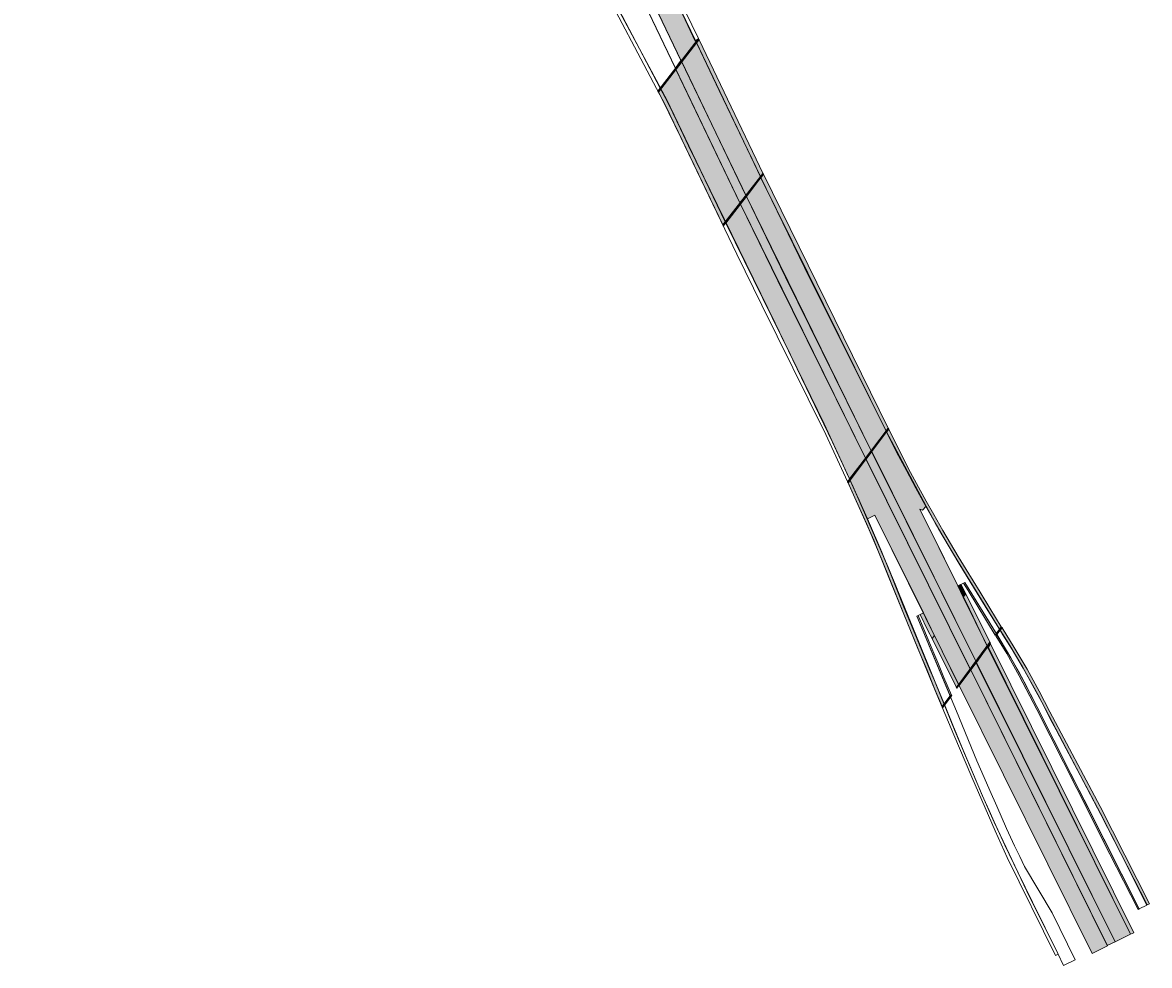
# Model space of a CAD drawing. Extents: x 2356431 to 2371438, y 6972864 to 6982525.
# Drawn here: x 2370132.8 to 2370274.6, y 6980000 to 6980118.7 of the extents above; entities that cross this region are included whole.
import ezdxf

# ---------------------------------------------------------------- set-up
doc = ezdxf.new("R2010")
doc.units = 0
doc.header["$LTSCALE"] = 5.6
for name, color, linetype, lineweight in [('10', 7, 'Continuous', 13), ('11', 7, 'Continuous', 13), ('12', 7, 'Continuous', 13)]:
    doc.layers.add(name, color=color, linetype=linetype, lineweight=lineweight)

msp = doc.modelspace()

# ---------------------------------------------------------------- hatches: boundary and pattern name
at = {"layer": '10'}
for points in [[(2370215.716, 6980113.862), (2370199.936, 6980146.865), (2370202.514, 6980147.732), (2370209.054, 6980134.077), (2370209.637, 6980134.316), (2370213.664, 6980124.451), (2370217.596, 6980116.282)], [(2370223.905, 6980096.797), (2370215.716, 6980113.862), (2370217.596, 6980116.282), (2370225.749, 6980099.174)], [(2370221.317, 6980093.444), (2370214.359, 6980108.004), (2370213.073, 6980110.453), (2370214.987, 6980112.919), (2370223.151, 6980095.844)], [(2370241.497, 6980067.261), (2370225.749, 6980099.173), (2370226.076, 6980099.604), (2370241.77, 6980067.636)], [(2370239.632, 6980064.801), (2370228.825, 6980086.66), (2370223.905, 6980096.797), (2370225.749, 6980099.174), (2370231.242, 6980087.86), (2370238.38, 6980073.47), (2370241.496, 6980067.261)], [(2370238.913, 6980063.873), (2370223.151, 6980095.844), (2370223.905, 6980096.797), (2370239.633, 6980064.8)], [(2370236.902, 6980061.251), (2370233.702, 6980068.17), (2370229.452, 6980076.881), (2370221.317, 6980093.444), (2370223.151, 6980095.844), (2370227.857, 6980086.181), (2370238.913, 6980063.873)], [(2370252.879, 6980038.125), (2370239.632, 6980064.801), (2370241.496, 6980067.261), (2370246.523, 6980057.812), (2370246.095, 6980057.317), (2370245.725, 6980057.445), (2370251.973, 6980044.835), (2370254.266, 6980040.087)], [(2370250.683, 6980035.236), (2370240.076, 6980056.676), (2370239.146, 6980056.22), (2370236.902, 6980061.251), (2370238.913, 6980063.873), (2370252.138, 6980037.204)], [(2370274.335, 6980007.604), (2370268.531, 6980019.001), (2370261.097, 6980033.153), (2370258.671, 6980037.593), (2370256.941, 6980040.492), (2370255.864, 6980042.185), (2370256.093, 6980042.497), (2370257.625, 6980040.001), (2370259.242, 6980037.272), (2370260.752, 6980034.541), (2370262.122, 6980031.907), (2370268.426, 6980020.01), (2370274.641, 6980007.757)], [(2370273.206, 6980007.029), (2370271.356, 6980010.64), (2370269.657, 6980014.004), (2370265.495, 6980022.261), (2370260.454, 6980032.214), (2370258.257, 6980036.469), (2370256.677, 6980039.247), (2370255.322, 6980041.508), (2370255.427, 6980041.636), (2370257.184, 6980038.715), (2370258.696, 6980036.011), (2370260.474, 6980032.609), (2370273.359, 6980007.094)], [(2370270.33, 6980002.961), (2370252.879, 6980038.125), (2370254.266, 6980040.087), (2370272.267, 6980003.917)], [(2370272.267, 6980003.918), (2370254.375, 6980040.022), (2370254.646, 6980040.49), (2370272.686, 6980004.102)], [(2370267.442, 6980001.489), (2370250.678, 6980035.243), (2370252.142, 6980037.195), (2370269.37, 6980002.465)], [(2370269.335, 6980002.482), (2370252.163, 6980037.196), (2370252.847, 6980038.095), (2370270.341, 6980002.973)]]:
    msp.add_hatch(color=256, dxfattribs=at).paths.add_polyline_path(points)
at = {"layer": '12'}
for points in [[(2370212.767, 6980110.084), (2370217.863, 6980116.644), (2370217.969, 6980116.561), (2370212.835, 6980109.952)], [(2370217.948, 6980116.535), (2370226.023, 6980099.645), (2370225.97, 6980099.686), (2370225.681, 6980099.316), (2370222.497, 6980105.962), (2370220.499, 6980110.154), (2370218.129, 6980115.094), (2370217.64, 6980116.138)], [(2370215.792, 6980113.76), (2370215.045, 6980112.797), (2370223.105, 6980095.991), (2370223.845, 6980096.948)], [(2370220.941, 6980093.214), (2370221.249, 6980093.609), (2370214.167, 6980108.399), (2370213.137, 6980110.342), (2370212.835, 6980109.952), (2370213.771, 6980108.187)], [(2370220.993, 6980093.059), (2370220.941, 6980093.214), (2370225.97, 6980099.686), (2370226.075, 6980099.604)], [(2370236.656, 6980060.876), (2370241.749, 6980067.618), (2370241.856, 6980067.537), (2370236.72, 6980060.735)], [(2370241.837, 6980067.511), (2370243.971, 6980063.207), (2370244.568, 6980062.067), (2370245.329, 6980060.661), (2370246.554, 6980058.461), (2370247.496, 6980056.78), (2370248.643, 6980054.743), (2370249.591, 6980053.119), (2370250.563, 6980051.486), (2370251.567, 6980049.851), (2370253.314, 6980046.984), (2370254.538, 6980044.966), (2370255.992, 6980042.643), (2370256.044, 6980042.564), (2370255.989, 6980042.604), (2370255.771, 6980042.309), (2370252.026, 6980048.399), (2370250.561, 6980050.808), (2370249.201, 6980053.106), (2370247.674, 6980055.71), (2370246.626, 6980057.569), (2370245.245, 6980060.065), (2370244.044, 6980062.31), (2370242.818, 6980064.63), (2370241.54, 6980067.122)], [(2370252.439, 6980037.826), (2370252.799, 6980038.311), (2370239.711, 6980064.712), (2370238.982, 6980063.735), (2370252.075, 6980037.331)], [(2370248.547, 6980032.584), (2370247.645, 6980034.738), (2370246.655, 6980037.15), (2370245.506, 6980039.899), (2370244.465, 6980042.389), (2370243.636, 6980044.424), (2370241.021, 6980050.966), (2370239.011, 6980055.626), (2370237.556, 6980058.861), (2370236.72, 6980060.735), (2370236.967, 6980061.058), (2370237.728, 6980059.373), (2370238.089, 6980058.567), (2370240.122, 6980053.973), (2370242.654, 6980047.975), (2370243.714, 6980045.211), (2370244.881, 6980042.342), (2370245.825, 6980040.083), (2370246.777, 6980037.789), (2370247.663, 6980035.657), (2370248.801, 6980032.941)], [(2370255.238, 6980041.593), (2370251.824, 6980047.178), (2370251.254, 6980048.131), (2370251.406, 6980048.207), (2370255.393, 6980041.729)], [(2370251.519, 6980046.77), (2370250.929, 6980047.965), (2370250.521, 6980047.767), (2370251.213, 6980046.354)], [(2370251.519, 6980046.77), (2370254.596, 6980040.589), (2370254.526, 6980040.635), (2370254.233, 6980040.234), (2370251.213, 6980046.354)], [(2370246.877, 6980040.828), (2370245.54, 6980044.042), (2370245.38, 6980043.961), (2370249.546, 6980033.935), (2370249.637, 6980033.96), (2370249.709, 6980034.026), (2370248.779, 6980036.242), (2370247.99, 6980038.152), (2370247.512, 6980039.297)], [(2370247.568, 6980041.538), (2370247.18, 6980042.35), (2370246.183, 6980044.366), (2370245.779, 6980044.162), (2370246.766, 6980042.16), (2370247.273, 6980041.148)], [(2370255.346, 6980041.513), (2370256.097, 6980042.523), (2370255.989, 6980042.604), (2370255.238, 6980041.593)], [(2370250.624, 6980035.383), (2370247.568, 6980041.538), (2370247.273, 6980041.148), (2370250.337, 6980034.986)], [(2370250.417, 6980034.88), (2370254.635, 6980040.555), (2370254.526, 6980040.635), (2370250.307, 6980034.96)], [(2370248.607, 6980032.439), (2370249.751, 6980033.986), (2370249.647, 6980034.068), (2370248.547, 6980032.584)]]:
    msp.add_hatch(color=256, dxfattribs=at).paths.add_polyline_path(points)

# ---------------------------------------------------------------- linework, layer by layer
at = {"layer": '10'}
for points in [[(2370214.987, 6980112.956), (2370132.81, 6980284.523), (2370134.438, 6980285.294), (2370139.366, 6980274.668), (2370157.698, 6980234.978), (2370166.956, 6980215.774), (2370215.658, 6980113.905)], [(2370217.447, 6980116.348), (2370214.01, 6980123.754), (2370211.384, 6980129.915), (2370209.06, 6980135.766), (2370203.644, 6980149.136), (2370201.537, 6980154.341), (2370198.632, 6980160.765), (2370190.019, 6980178.707), (2370186.525, 6980186.126), (2370184.253, 6980191.261), (2370182.638, 6980195.26), (2370182.98, 6980195.278), (2370185.209, 6980189.822), (2370186.949, 6980186.076), (2370198.918, 6980160.892), (2370200.717, 6980157.025), (2370201.981, 6980154.045), (2370204.013, 6980148.992), (2370207.415, 6980140.74), (2370211.537, 6980130.413), (2370213.762, 6980125.169), (2370217.877, 6980116.688)], [(2370213.073, 6980110.453), (2370207.848, 6980120.342), (2370199.095, 6980138.541), (2370194.976, 6980147.106), (2370194.146, 6980148.845), (2370192.122, 6980152.989), (2370188.917, 6980159.185), (2370189.656, 6980159.529), (2370185.011, 6980169.279), (2370187.445, 6980170.445), (2370196.052, 6980152.471), (2370214.987, 6980112.919)], [(2370215.716, 6980113.862), (2370199.936, 6980146.865), (2370202.514, 6980147.732), (2370209.054, 6980134.077), (2370209.637, 6980134.316), (2370213.664, 6980124.451), (2370217.596, 6980116.282)], [(2370223.905, 6980096.797), (2370215.716, 6980113.862), (2370217.596, 6980116.282), (2370225.749, 6980099.174)], [(2370221.317, 6980093.444), (2370214.359, 6980108.004), (2370213.073, 6980110.453), (2370214.987, 6980112.919), (2370223.151, 6980095.844)], [(2370241.497, 6980067.261), (2370225.749, 6980099.173), (2370226.076, 6980099.604), (2370241.77, 6980067.636)], [(2370239.632, 6980064.801), (2370228.825, 6980086.66), (2370223.905, 6980096.797), (2370225.749, 6980099.174), (2370231.242, 6980087.86), (2370238.38, 6980073.47), (2370241.496, 6980067.261)], [(2370238.913, 6980063.873), (2370223.151, 6980095.844), (2370223.905, 6980096.797), (2370239.633, 6980064.8)], [(2370236.902, 6980061.251), (2370233.702, 6980068.17), (2370229.452, 6980076.881), (2370221.317, 6980093.444), (2370223.151, 6980095.844), (2370227.857, 6980086.181), (2370238.913, 6980063.873)], [(2370252.879, 6980038.125), (2370239.632, 6980064.801), (2370241.496, 6980067.261), (2370246.523, 6980057.812), (2370246.095, 6980057.317), (2370245.725, 6980057.445), (2370251.973, 6980044.835), (2370254.266, 6980040.087)], [(2370250.683, 6980035.236), (2370240.076, 6980056.676), (2370239.146, 6980056.22), (2370236.902, 6980061.251), (2370238.913, 6980063.873), (2370252.138, 6980037.204)], [(2370274.335, 6980007.604), (2370268.531, 6980019.001), (2370261.097, 6980033.153), (2370258.671, 6980037.593), (2370256.941, 6980040.492), (2370255.864, 6980042.185), (2370256.093, 6980042.497), (2370257.625, 6980040.001), (2370259.242, 6980037.272), (2370260.752, 6980034.541), (2370262.122, 6980031.907), (2370268.426, 6980020.01), (2370274.641, 6980007.757)], [(2370273.206, 6980007.029), (2370271.356, 6980010.64), (2370269.657, 6980014.004), (2370265.495, 6980022.261), (2370260.454, 6980032.214), (2370258.257, 6980036.469), (2370256.677, 6980039.247), (2370255.322, 6980041.508), (2370255.427, 6980041.636), (2370257.184, 6980038.715), (2370258.696, 6980036.011), (2370260.474, 6980032.609), (2370273.359, 6980007.094)], [(2370270.33, 6980002.961), (2370252.879, 6980038.125), (2370254.266, 6980040.087), (2370272.267, 6980003.917)], [(2370272.267, 6980003.918), (2370254.375, 6980040.022), (2370254.646, 6980040.49), (2370272.686, 6980004.102)], [(2370267.442, 6980001.489), (2370250.678, 6980035.243), (2370252.142, 6980037.195), (2370269.37, 6980002.465)], [(2370269.335, 6980002.482), (2370252.163, 6980037.196), (2370252.847, 6980038.095), (2370270.341, 6980002.973)]]:
    msp.add_lwpolyline(points, close=True, dxfattribs=at)
msp.add_lwpolyline([(2370207.474, 6980120.087), (2370210.61, 6980114.115), (2370213.407, 6980108.876), (2370215.67, 6980104.224), (2370222.708, 6980089.532), (2370225.858, 6980083.118), (2370231.695, 6980071.327), (2370233.913, 6980066.855), (2370236.617, 6980060.94), (2370239.947, 6980053.523), (2370241.769, 6980049.036), (2370244.202, 6980043.077), (2370247.888, 6980034.118), (2370250.039, 6980029.007), (2370252.274, 6980023.685), (2370255.206, 6980016.939), (2370256.749, 6980013.571), (2370262.805, 6980001.231), (2370263.131, 6980001.391), (2370259.581, 6980008.528), (2370255.089, 6980018.037), (2370253.637, 6980021.36), (2370250.206, 6980029.441), (2370247.023, 6980037.198), (2370241.704, 6980050.22), (2370237.363, 6980060.242), (2370234.756, 6980065.869), (2370227.544, 6980080.871), (2370216.631, 6980103.18), (2370213.967, 6980108.785), (2370212.599, 6980111.387), (2370207.976, 6980120.023)], dxfattribs=at)
at = {"layer": '11'}
for points in [[(2370239.146, 6980056.22), (2370240.076, 6980056.676), (2370246.183, 6980044.366), (2370245.38, 6980043.961), (2370246.037, 6980042.36), (2370247.144, 6980039.744), (2370249.138, 6980034.914), (2370250.349, 6980031.996), (2370252.928, 6980025.765), (2370253.836, 6980023.669), (2370254.543, 6980021.997), (2370255.414, 6980020.03), (2370256.657, 6980017.249), (2370257.675, 6980015.05), (2370258.307, 6980013.719), (2370258.934, 6980012.46), (2370262.378, 6980006.632), (2370265.297, 6980000.683), (2370263.832, 6979999.988), (2370263.101, 6980001.504), (2370259.91, 6980007.972), (2370258.108, 6980011.659), (2370256.459, 6980015.115), (2370255.082, 6980018.078), (2370254.462, 6980019.509), (2370253.604, 6980021.447), (2370252.496, 6980024.037), (2370251.208, 6980027.11), (2370249.902, 6980030.253), (2370248.835, 6980032.824), (2370247.566, 6980035.873), (2370246.958, 6980037.31), (2370245.403, 6980041.081), (2370243.662, 6980045.324), (2370242.227, 6980048.919), (2370240.974, 6980052.04)], [(2370274.328, 6980007.578), (2370271.031, 6980014.065), (2370268.495, 6980019.122), (2370266.972, 6980021.962), (2370265.542, 6980024.666), (2370264.16, 6980027.271), (2370262.92, 6980029.634), (2370262.165, 6980031.049), (2370260.788, 6980033.714), (2370259.913, 6980035.336), (2370258.763, 6980037.427), (2370257.353, 6980039.764), (2370256.206, 6980041.634), (2370255.883, 6980042.103), (2370253.961, 6980045.208), (2370252.616, 6980047.415), (2370250.643, 6980050.652), (2370248.11, 6980054.955), (2370246.523, 6980057.812), (2370246.095, 6980057.317), (2370245.725, 6980057.445), (2370250.521, 6980047.767), (2370251.406, 6980048.207), (2370255.456, 6980041.621), (2370256.888, 6980039.234), (2370258.15, 6980037.021), (2370258.879, 6980035.678), (2370260.431, 6980032.681), (2370261.361, 6980030.821), (2370262.472, 6980028.611), (2370264.584, 6980024.421), (2370266.408, 6980020.852), (2370268.881, 6980015.93), (2370271.104, 6980011.533), (2370273.346, 6980007.099)]]:
    msp.add_lwpolyline(points, close=True, dxfattribs=at)
at = {"layer": '12'}
for points in [[(2370212.767, 6980110.084), (2370217.863, 6980116.644), (2370217.969, 6980116.561), (2370212.835, 6980109.952)], [(2370217.948, 6980116.535), (2370226.023, 6980099.645), (2370225.97, 6980099.686), (2370225.681, 6980099.316), (2370222.497, 6980105.962), (2370220.499, 6980110.154), (2370218.129, 6980115.094), (2370217.64, 6980116.138)], [(2370215.792, 6980113.76), (2370215.045, 6980112.797), (2370223.105, 6980095.991), (2370223.845, 6980096.948)], [(2370220.941, 6980093.214), (2370221.249, 6980093.609), (2370214.167, 6980108.399), (2370213.137, 6980110.342), (2370212.835, 6980109.952), (2370213.771, 6980108.187)], [(2370220.993, 6980093.059), (2370220.941, 6980093.214), (2370225.97, 6980099.686), (2370226.075, 6980099.604)], [(2370236.656, 6980060.876), (2370241.749, 6980067.618), (2370241.856, 6980067.537), (2370236.72, 6980060.735)], [(2370241.837, 6980067.511), (2370243.971, 6980063.207), (2370244.568, 6980062.067), (2370245.329, 6980060.661), (2370246.554, 6980058.461), (2370247.496, 6980056.78), (2370248.643, 6980054.743), (2370249.591, 6980053.119), (2370250.563, 6980051.486), (2370251.567, 6980049.851), (2370253.314, 6980046.984), (2370254.538, 6980044.966), (2370255.992, 6980042.643), (2370256.044, 6980042.564), (2370255.989, 6980042.604), (2370255.771, 6980042.309), (2370252.026, 6980048.399), (2370250.561, 6980050.808), (2370249.201, 6980053.106), (2370247.674, 6980055.71), (2370246.626, 6980057.569), (2370245.245, 6980060.065), (2370244.044, 6980062.31), (2370242.818, 6980064.63), (2370241.54, 6980067.122)], [(2370252.439, 6980037.826), (2370252.799, 6980038.311), (2370239.711, 6980064.712), (2370238.982, 6980063.735), (2370252.075, 6980037.331)], [(2370248.547, 6980032.584), (2370247.645, 6980034.738), (2370246.655, 6980037.15), (2370245.506, 6980039.899), (2370244.465, 6980042.389), (2370243.636, 6980044.424), (2370241.021, 6980050.966), (2370239.011, 6980055.626), (2370237.556, 6980058.861), (2370236.72, 6980060.735), (2370236.967, 6980061.058), (2370237.728, 6980059.373), (2370238.089, 6980058.567), (2370240.122, 6980053.973), (2370242.654, 6980047.975), (2370243.714, 6980045.211), (2370244.881, 6980042.342), (2370245.825, 6980040.083), (2370246.777, 6980037.789), (2370247.663, 6980035.657), (2370248.801, 6980032.941)], [(2370255.238, 6980041.593), (2370251.824, 6980047.178), (2370251.254, 6980048.131), (2370251.406, 6980048.207), (2370255.393, 6980041.729)], [(2370251.519, 6980046.77), (2370250.929, 6980047.965), (2370250.521, 6980047.767), (2370251.213, 6980046.354)], [(2370251.519, 6980046.77), (2370254.596, 6980040.589), (2370254.526, 6980040.635), (2370254.233, 6980040.234), (2370251.213, 6980046.354)], [(2370246.877, 6980040.828), (2370245.54, 6980044.042), (2370245.38, 6980043.961), (2370249.546, 6980033.935), (2370249.637, 6980033.96), (2370249.709, 6980034.026), (2370248.779, 6980036.242), (2370247.99, 6980038.152), (2370247.512, 6980039.297)], [(2370247.568, 6980041.538), (2370247.18, 6980042.35), (2370246.183, 6980044.366), (2370245.779, 6980044.162), (2370246.766, 6980042.16), (2370247.273, 6980041.148)], [(2370255.346, 6980041.513), (2370256.097, 6980042.523), (2370255.989, 6980042.604), (2370255.238, 6980041.593)], [(2370250.624, 6980035.383), (2370247.568, 6980041.538), (2370247.273, 6980041.148), (2370250.337, 6980034.986)], [(2370250.417, 6980034.88), (2370254.635, 6980040.555), (2370254.526, 6980040.635), (2370250.307, 6980034.96)], [(2370248.607, 6980032.439), (2370249.751, 6980033.986), (2370249.647, 6980034.068), (2370248.547, 6980032.584)]]:
    msp.add_lwpolyline(points, close=True, dxfattribs=at)

doc.saveas('drawing.dxf')
